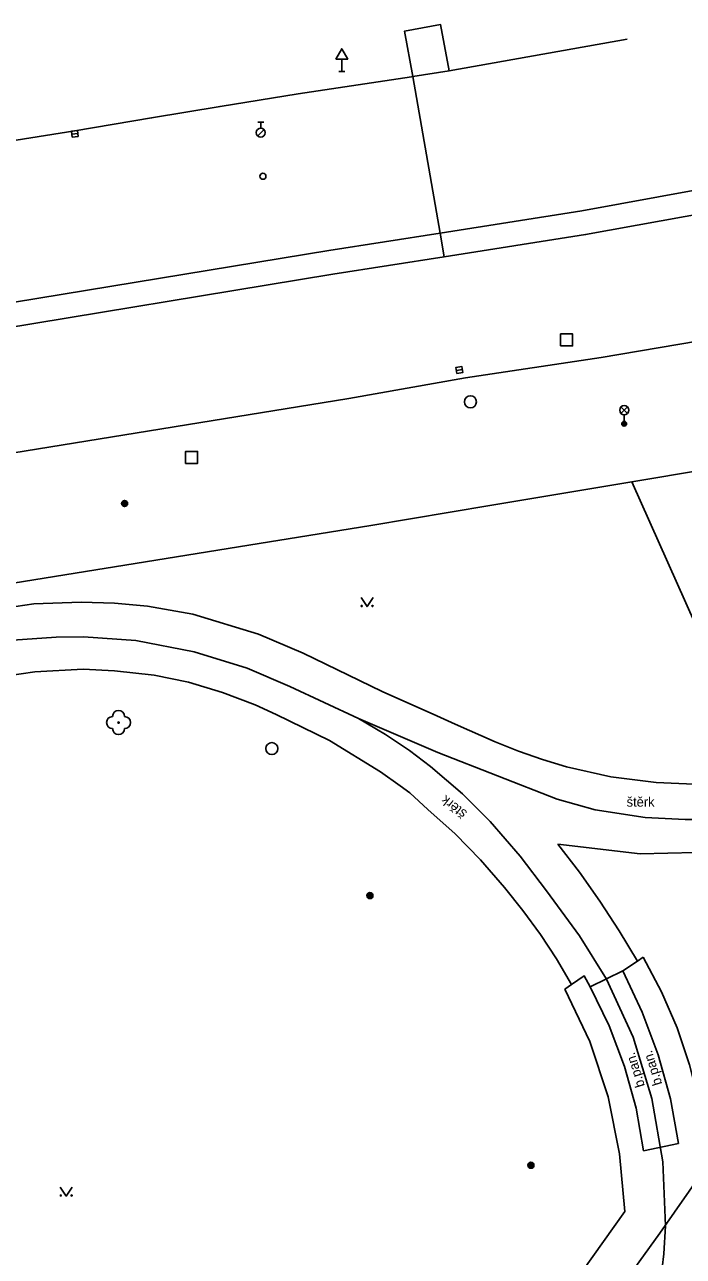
# Model space of a CAD drawing. Extents: x -599770 to -598493, y -1162076 to -1159209.
# Drawn here: x -599164.8 to -599137.5, y -1161155.7 to -1161104.6 of the extents above; entities that cross this region are included whole.
import ezdxf

# ---------------------------------------------------------------- set-up
doc = ezdxf.new("R2010")
doc.units = 0
doc.layers.add('Podklad', color=7, linetype='Continuous')

msp = doc.modelspace()

# ---------------------------------------------------------------- linework, layer by layer
at = {"layer": 'Podklad'}
for p, q in [((-599151.64, -1161106.071), (-599151.64, -1161106.58)), ((-599151.765, -1161106.58), (-599151.515, -1161106.58)), ((-599155.125, -1161108.683), (-599154.875, -1161108.683)), ((-599155, -1161108.933), (-599155, -1161108.683)), ((-599162.844, -1161109.186), (-599162.596, -1161109.154)), ((-599155.129, -1161109.256), (-599154.864, -1161108.991)), ((-599146.884, -1161118.986), (-599146.636, -1161118.954)), ((-599140.053, -1161120.77), (-599139.788, -1161120.505)), ((-599140.053, -1161120.505), (-599139.788, -1161120.77)), ((-599139.92, -1161120.825), (-599139.92, -1161121.2))]:
    msp.add_line(p, q, dxfattribs=at)
for points in [[(-599148.69, -1161106.79), (-599149.03, -1161104.91), (-599147.54, -1161104.64), (-599147.18, -1161106.56)], [(-599147.18, -1161106.56), (-599139.8, -1161105.24)], [(-599171.84, -1161110.48), (-599169.08, -1161110.05), (-599162.72, -1161109.04), (-599159.53, -1161108.51), (-599156.69, -1161108.03), (-599153.45, -1161107.51), (-599148.74, -1161106.8), (-599148.69, -1161106.79)], [(-599148.69, -1161106.79), (-599147.18, -1161106.56)], [(-599147.39, -1161114.27), (-599147.558, -1161113.288), (-599148.69, -1161106.79)], [(-599119.42, -1161109.21), (-599119.94, -1161107.92), (-599131.98, -1161110.59), (-599141.68, -1161112.37), (-599147.558, -1161113.288), (-599152.18, -1161114.01), (-599167.25, -1161116.49), (-599181.79, -1161118.82), (-599204.97, -1161122.5), (-599218.82, -1161124.66), (-599221.59, -1161124.8), (-599225.08, -1161124.96), (-599236.06, -1161126.61)], [(-599236.06, -1161126.61), (-599235.91, -1161127.6), (-599225.55, -1161125.98), (-599221.58, -1161125.8), (-599218.77, -1161125.66), (-599204.81, -1161123.48), (-599181.6, -1161119.8), (-599169.59, -1161117.88), (-599167.12, -1161117.49), (-599152.01, -1161114.99), (-599147.39, -1161114.27), (-599141.52, -1161113.35), (-599132.1, -1161111.64), (-599125.56, -1161110.17)], [(-599127.19, -1161111.34), (-599131.17, -1161116.8), (-599140.87, -1161118.45), (-599146.51, -1161119.29)], [(-599146.51, -1161119.29), (-599151.34, -1161120.15), (-599165.86, -1161122.5), (-599196.79, -1161127.45), (-599208.59, -1161129.36), (-599217.76, -1161130.81), (-599223.78, -1161126.79)], [(-599145.49, -1161124.59), (-599139.6, -1161123.61), (-599127.63, -1161121.61), (-599124.57, -1161121.1)], [(-599127.63, -1161121.61), (-599123.75, -1161123.78), (-599128.32, -1161129.14), (-599136.61, -1161130.3), (-599139.6, -1161123.61)], [(-599145.49, -1161124.59), (-599150.44, -1161125.42), (-599165.28, -1161127.82), (-599178.82, -1161130.02), (-599179.79, -1161130.19)], [(-599119.34, -1161127.31), (-599125.57, -1161136.35), (-599138.44, -1161154.79), (-599140.15, -1161157.16)], [(-599166.67, -1161129.01), (-599164.42, -1161128.67), (-599162.45, -1161128.61), (-599161.07, -1161128.64), (-599159.7, -1161128.77), (-599157.82, -1161129.1), (-599155.1, -1161129.93), (-599153.24, -1161130.72), (-599149.97, -1161132.31), (-599147.701, -1161133.318), (-599146.93, -1161133.66)], [(-599150.84, -1161128.415), (-599150.59, -1161128.79), (-599150.34, -1161128.415)], [(-599166.49, -1161130.36), (-599165.29, -1161130.18), (-599163.49, -1161130.05), (-599162.35, -1161130.04), (-599160.19, -1161130.19), (-599157.77, -1161130.66), (-599155.57, -1161131.34), (-599153.8, -1161132.1), (-599150.95, -1161133.43)], [(-599154.36, -1161133.26), (-599155.23, -1161132.86), (-599156.59, -1161132.35), (-599158, -1161131.93), (-599159.43, -1161131.63), (-599161.07, -1161131.45), (-599162.37, -1161131.39), (-599164.38, -1161131.49), (-599166.09, -1161131.75), (-599168.37, -1161132.18), (-599170.75, -1161132.82), (-599172.8, -1161133.52), (-599174.75, -1161134.34), (-599176.88, -1161135.4), (-599178.49, -1161136.34)], [(-599142.7, -1161136.78), (-599141.13, -1161137.22), (-599139.05, -1161137.54), (-599137.39, -1161137.62), (-599136.56, -1161137.62), (-599134.65, -1161137.49), (-599132.96, -1161137.18), (-599131.16, -1161136.68), (-599129.74, -1161136.11), (-599127.73, -1161135.15), (-599126.18, -1161134.28), (-599124.22, -1161132.81)], [(-599154.36, -1161133.26), (-599152.15, -1161134.34), (-599150.03, -1161135.65), (-599149.22, -1161136.22), (-599148.82, -1161136.51), (-599148.07, -1161137.2)], [(-599150.95, -1161133.43), (-599147.66, -1161134.84), (-599142.7, -1161136.78)], [(-599150.95, -1161133.43), (-599149.82, -1161134.1), (-599148.83, -1161134.76), (-599147.96, -1161135.42), (-599146.63, -1161136.56), (-599145.48, -1161137.71), (-599144.24, -1161139.14), (-599143.14, -1161140.58), (-599141.77, -1161142.45), (-599140.65, -1161144.24)], [(-599145.27, -1161134.4), (-599146.93, -1161133.66)], [(-599142.31, -1161135.44), (-599143.31, -1161135.13), (-599144.3, -1161134.78), (-599145.27, -1161134.4)], [(-599134.83, -1161136.08), (-599136.71, -1161136.17), (-599138.6, -1161136.09), (-599140.47, -1161135.85), (-599142.31, -1161135.44)], [(-599148.07, -1161137.2), (-599146.94, -1161138.22)], [(-599146.94, -1161138.22), (-599145.88, -1161139.3), (-599144.89, -1161140.44)], [(-599142.67, -1161138.64), (-599141.78, -1161139.81), (-599140.93, -1161141.01), (-599140.13, -1161142.24), (-599139.37, -1161143.5)], [(-599142.67, -1161138.64), (-599139.26, -1161139.04)], [(-599139.26, -1161139.04), (-599135.82, -1161138.97)], [(-599144.89, -1161140.44), (-599144.12, -1161141.4), (-599143.4, -1161142.39), (-599142.73, -1161143.41), (-599142.11, -1161144.47)], [(-599139.37, -1161143.5), (-599139.98, -1161143.9), (-599141.33, -1161144.57)], [(-599139.13, -1161143.34), (-599139.37, -1161143.5)], [(-599139.13, -1161143.34), (-599138.37, -1161144.77), (-599137.72, -1161146.26), (-599137.21, -1161147.8), (-599136.81, -1161149.38)], [(-599142.11, -1161144.47), (-599141.58, -1161144.11), (-599141.33, -1161144.57)], [(-599139.98, -1161143.9), (-599139.17, -1161145.61), (-599138.51, -1161147.39), (-599138, -1161149.21), (-599137.66, -1161151.07)], [(-599142.38, -1161144.66), (-599142.11, -1161144.47)], [(-599142.38, -1161144.66), (-599141.35, -1161146.84), (-599140.59, -1161149.13)], [(-599141.33, -1161144.57), (-599140.54, -1161146.19), (-599139.91, -1161147.87), (-599139.43, -1161149.6), (-599139.12, -1161151.37)], [(-599140.65, -1161144.24), (-599139.55, -1161146.66), (-599138.77, -1161149.2), (-599138.32, -1161151.82)], [(-599140.11, -1161151.49), (-599140.59, -1161149.13)], [(-599139.12, -1161151.37), (-599137.66, -1161151.07)], [(-599139.9, -1161153.89), (-599140.11, -1161151.49)], [(-599138.32, -1161151.82), (-599138.21, -1161154.48)], [(-599163.32, -1161152.875), (-599163.07, -1161153.25), (-599162.82, -1161152.875)], [(-599141.66, -1161156.38), (-599139.9, -1161153.89)], [(-599138.21, -1161154.48), (-599138.28, -1161155.64), (-599138.41, -1161156.8), (-599138.61, -1161157.95)]]:
    msp.add_lwpolyline(points, dxfattribs=at)
for points in [[(-599151.89, -1161106.071), (-599151.39, -1161106.071), (-599151.64, -1161105.638)], [(-599162.828, -1161109.31), (-599162.58, -1161109.278), (-599162.612, -1161109.03), (-599162.86, -1161109.062)], [(-599142.56, -1161117.97), (-599142.06, -1161117.97), (-599142.06, -1161117.47), (-599142.56, -1161117.47)], [(-599146.868, -1161119.11), (-599146.62, -1161119.078), (-599146.652, -1161118.83), (-599146.9, -1161118.862)], [(-599158.12, -1161122.85), (-599157.62, -1161122.85), (-599157.62, -1161122.35), (-599158.12, -1161122.35)]]:
    msp.add_lwpolyline(points, close=True, dxfattribs=at)
for centre, radius in [((-599155, -1161109.12), 0.188), ((-599154.91, -1161110.93), 0.125), ((-599146.3, -1161120.29), 0.25), ((-599139.92, -1161120.637), 0.188), ((-599139.92, -1161121.2), 0.1), ((-599139.92, -1161121.2), 0.0723), ((-599139.92, -1161121.2), 0.0438), ((-599160.65, -1161124.51), 0.125), ((-599160.65, -1161124.51), 0.1), ((-599160.65, -1161124.51), 0.075), ((-599160.65, -1161124.51), 0.05), ((-599160.65, -1161124.51), 0.025), ((-599150.815, -1161128.765), 0.025), ((-599150.365, -1161128.765), 0.025), ((-599160.9, -1161133.6), 0.025), ((-599154.54, -1161134.68), 0.25), ((-599150.47, -1161140.78), 0.125), ((-599150.47, -1161140.78), 0.1), ((-599150.47, -1161140.78), 0.075), ((-599150.47, -1161140.78), 0.05), ((-599150.47, -1161140.78), 0.025), ((-599143.79, -1161151.97), 0.125), ((-599143.79, -1161151.97), 0.1), ((-599143.79, -1161151.97), 0.075), ((-599143.79, -1161151.97), 0.05), ((-599143.79, -1161151.97), 0.025), ((-599163.295, -1161153.225), 0.025), ((-599162.845, -1161153.225), 0.025)]:
    msp.add_circle(centre, radius, dxfattribs=at)
for centre, start, end in [((-599161.15, -1161133.6), 90, 270), ((-599160.9, -1161133.35), 0, 180), ((-599160.65, -1161133.6), 270, 90), ((-599160.9, -1161133.85), 180, 0)]:
    msp.add_arc(centre, 0.25, start, end, dxfattribs=at)

# ---------------------------------------------------------------- texts
for s, rotation, p in [('štěrk', 141.9181, (-599146.41, -1161137.31)), ('b.pan.', 107.1221, (-599138.34, -1161148.59)), ('b.pan.', 107.1221, (-599139.06, -1161148.67))]:
    msp.add_text(s, height=0.4, rotation=rotation, dxfattribs=at).set_placement(p)
msp.add_text('štěrk', height=0.4, dxfattribs=at).set_placement((-599139.82, -1161137.09))

doc.saveas('drawing.dxf')
